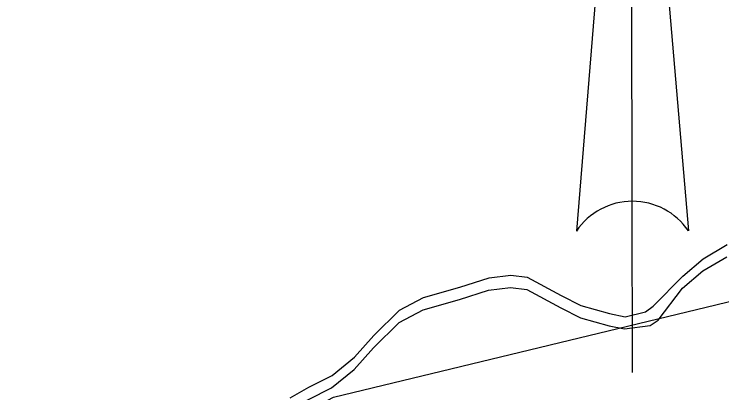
# Model space of a CAD drawing. Extents: x 3324104 to 3361979, y 612876 to 638273.
# Drawn here: x 3357649 to 3358724, y 628704 to 629279 of the extents above; entities that cross this region are included whole.
import ezdxf

# ---------------------------------------------------------------- set-up
doc = ezdxf.new("R2010")
doc.units = 0
doc.layers.add('V-ANNO-SYMB', color=7, linetype='Continuous')
doc.layers.add('V-TOPO-SHOR', color=7, linetype='Continuous')

msp = doc.modelspace()

# ---------------------------------------------------------------- linework, layer by layer
at = {"layer": 'V-ANNO-SYMB'}
for p, q in [((3358585.9, 629964.8), (3358502.7, 628949.6)), ((3358585.9, 629964.8), (3358672.7, 628949.9)), ((3358587.6, 628994.8), (3358585.9, 629964.8)), ((3358585.9, 629964.8), (3358672.7, 628949.9)), ((3358587.6, 628994.8), (3358585.9, 629964.8)), ((3358588.1, 628734.8), (3358587.6, 628994.8))]:
    msp.add_line(p, q, dxfattribs=at)
for start, end in [(90.1, 145.8945), (34.3055, 90.1), (34.3055, 90.0888)]:
    msp.add_arc((3358587.8, 628892), 102.8, start, end, dxfattribs=at)
at = {"layer": 'V-TOPO-SHOR'}
for points in [[(3357575.7, 628211.6), (3357991.7, 628622.4), (3358133.6, 628697.6), (3358909.1, 628884.5), (3359568.4, 629261.9), (3359783.6, 629313.4)], [(3358067.9, 628696.7), (3358096.5, 628712.8), (3358131.6, 628730.5), (3358165.8, 628758), (3358195, 628790.9), (3358234.2, 628829.6), (3358270.6, 628848.9), (3358325.9, 628864.4), (3358370, 628878.4), (3358403.2, 628882.6), (3358427.8, 628879.4), (3358479.5, 628851.6), (3358509.4, 628836.4), (3358552.9, 628824.3), (3358576.5, 628819.7), (3358607.6, 628827.2), (3358619.2, 628835.4), (3358664.4, 628881.4), (3358695.4, 628907.7), (3358731.5, 628929.1)], [(3358021.2, 628662.7), (3358067.3, 628678.1), (3358095.9, 628694.2), (3358131, 628711.9), (3358165.2, 628739.4), (3358194.4, 628772.3), (3358233.6, 628811), (3358270, 628830.3), (3358325.3, 628845.8), (3358369.4, 628859.8), (3358402.6, 628864), (3358427.2, 628860.8), (3358478.9, 628833), (3358508.8, 628817.8), (3358552.3, 628805.8), (3358575.9, 628801.1), (3358614.7, 628806.1), (3358626.9, 628814.5), (3358663.8, 628862.8), (3358694.8, 628889.2), (3358730.9, 628910.6)]]:
    msp.add_lwpolyline(points, dxfattribs=at)

doc.saveas('drawing.dxf')
